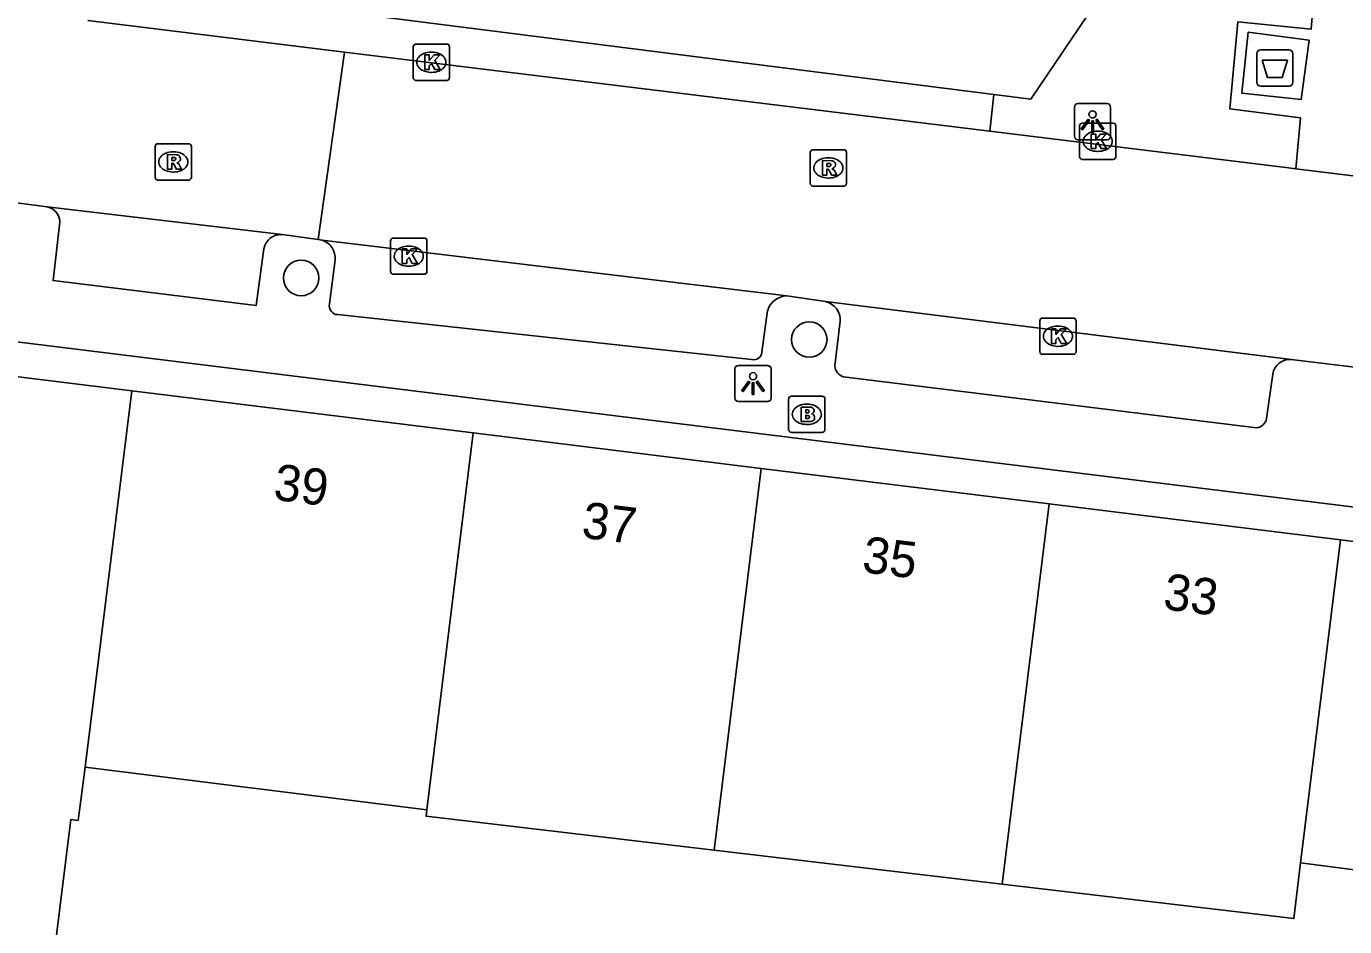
# Model space of a CAD drawing. Extents: x 161696 to 162377, y 380761 to 381673.
# Drawn here: x 162059.25 to 162095.61, y 381444.05 to 381468.89 of the extents above; entities that cross this region are included whole.
import ezdxf

# ---------------------------------------------------------------- set-up
doc = ezdxf.new("R2010")
doc.units = 0
for name, color, linetype in [('IMGEO_Afval_apart_plaats', 7, 'Continuous'), ('IMGEO_Boom', 7, 'Continuous'), ('IMGEO_Brandkraan', 7, 'Continuous'), ('IMGEO_Groenvoorziening', 7, 'Continuous'), ('IMGEO_Haag', 7, 'Continuous'), ('IMGEO_Kolk', 7, 'Continuous'), ('IMGEO_Lichtpunt', 7, 'Continuous'), ('IMGEO_Pand', 7, 'Continuous'), ('IMGEO_Pand_nummerreeks', 7, 'Continuous'), ('IMGEO_Rijbaan_lokaal_open', 7, 'Continuous'), ('IMGEO_Rioolput', 7, 'Continuous'), ('IMGEO_Voetpad_gesloten', 7, 'Continuous'), ('IMGEO_Voetpad_open', 7, 'Continuous')]:
    doc.layers.add(name, color=color, linetype=linetype)

msp = doc.modelspace()

# ---------------------------------------------------------------- linework, layer by layer
at = {"layer": 'IMGEO_Afval_apart_plaats'}
for p, q in [((162093.189, 381467.336), (162093.189, 381468.136)), ((162093.189, 381468.136), (162093.189, 381467.336)), ((162093.289, 381468.236), (162094.079, 381468.236)), ((162094.079, 381468.236), (162093.289, 381468.236)), ((162094.179, 381468.136), (162094.179, 381467.336)), ((162094.179, 381467.336), (162094.179, 381468.136)), ((162094.079, 381467.236), (162093.289, 381467.236)), ((162093.289, 381467.236), (162094.079, 381467.236))]:
    msp.add_line(p, q, dxfattribs=at)
msp.add_lwpolyline([(162093.332, 381467.95), (162094.036, 381467.95), (162093.887, 381467.48), (162093.481, 381467.48), (162093.332, 381467.95)], dxfattribs=at)
for centre, start, end in [((162093.289, 381468.136), 90, 180), ((162093.289, 381468.136), 90, 180), ((162094.079, 381468.136), 0, 90), ((162094.079, 381468.136), 360, 90), ((162093.289, 381467.336), 180, 270), ((162093.289, 381467.336), 180, 270), ((162094.079, 381467.336), 270, 0), ((162094.079, 381467.336), 270, 0)]:
    msp.add_arc(centre, 0.1, start, end, dxfattribs=at)
at = {"layer": 'IMGEO_Boom'}
for centre in [(162066.832, 381461.946), (162080.846, 381460.247)]:
    msp.add_circle(centre, 0.489, dxfattribs=at)
at = {"layer": 'IMGEO_Brandkraan'}
for p, q in [((162080.277, 381457.76), (162080.277, 381458.612)), ((162080.352, 381458.686), (162081.204, 381458.686)), ((162081.278, 381458.612), (162081.278, 381457.76)), ((162080.765, 381458.466), (162080.79, 381458.466)), ((162080.788, 381457.906), (162080.763, 381457.906)), ((162081.204, 381457.686), (162080.352, 381457.686))]:
    msp.add_line(p, q, dxfattribs=at)
for points in [[(162080.277, 381457.76), (162080.277, 381458.612)], [(162080.352, 381458.686), (162081.204, 381458.686)], [(162081.278, 381458.612), (162081.278, 381457.76)], [(162080.625, 381458.386), (162080.625, 381457.986), (162080.838, 381457.986)], [(162080.856, 381458.386), (162080.625, 381458.386)], [(162080.804, 381458.305), (162080.75, 381458.305), (162080.75, 381458.229)], [(162080.75, 381458.229), (162080.803, 381458.229)], [(162080.812, 381458.153), (162080.75, 381458.153), (162080.75, 381458.072)], [(162080.75, 381458.072), (162080.812, 381458.072)], [(162081.204, 381457.686), (162080.352, 381457.686)]]:
    msp.add_lwpolyline(points, dxfattribs=at)
for centre, radius, start, end in [((162080.354, 381458.61), 0.0765, 91.552, 178.448), ((162080.354, 381458.61), 0.0765, 91.552, 178.448), ((162081.202, 381458.61), 0.0765, 1.552, 88.448), ((162081.202, 381458.61), 0.0765, 1.552, 88.448), ((162080.805, 381458.267), 0.0379, 267.8285, 90.9355), ((162080.86, 381458.241), 0.145, 59.4692, 91.5367), ((162080.885, 381458.288), 0.0922, 285.5137, 58.1501), ((162080.813, 381458.112), 0.0404, 269.8759, 90.5077), ((162080.844, 381458.237), 0.251, 268.6676, 293.5347), ((162080.89, 381458.096), 0.105, 301.3115, 78.989), ((162080.354, 381457.762), 0.0765, 181.552, 268.448), ((162080.354, 381457.762), 0.0765, 181.552, 268.448), ((162081.202, 381457.762), 0.0765, 271.552, 358.448), ((162081.202, 381457.762), 0.0765, 271.552, 358.448)]:
    msp.add_arc(centre, radius, start, end, dxfattribs=at)
for centre, major_axis, ratio, start_param, end_param in [((162080.764, 381458.186), (-0.387, 0.002), 0.722429, 4.712389, 7.853982), ((162080.789, 381458.186), (-0.39, 0.002), 0.717154, 1.570796, 4.712389)]:
    msp.add_ellipse(centre, major_axis=major_axis, ratio=ratio, start_param=start_param, end_param=end_param, dxfattribs=at)
at = {"layer": 'IMGEO_Groenvoorziening'}
msp.add_lwpolyline([(162091.004, 381472.874), (162086.952, 381466.875), (162085.937, 381467.004)], dxfattribs=at)
at = {"layer": 'IMGEO_Haag'}
for points in [[(162085.937, 381467.004), (162063.959, 381469.803)], [(162085.824, 381465.991), (162085.937, 381467.004)]]:
    msp.add_lwpolyline(points, dxfattribs=at)
at = {"layer": 'IMGEO_Kolk'}
for p, q in [((162069.923, 381467.471), (162069.923, 381468.323)), ((162069.998, 381468.397), (162070.85, 381468.397)), ((162070.411, 381468.177), (162070.436, 381468.177)), ((162070.924, 381468.323), (162070.924, 381467.471)), ((162070.85, 381467.397), (162069.998, 381467.397)), ((162070.434, 381467.617), (162070.409, 381467.617)), ((162088.3, 381465.291), (162088.3, 381466.143)), ((162088.375, 381466.217), (162089.227, 381466.217)), ((162088.788, 381465.997), (162088.813, 381465.997)), ((162089.301, 381466.143), (162089.301, 381465.291)), ((162089.227, 381465.217), (162088.375, 381465.217)), ((162088.811, 381465.437), (162088.786, 381465.437)), ((162069.299, 381462.122), (162069.299, 381462.974)), ((162069.374, 381463.048), (162070.226, 381463.048)), ((162070.3, 381462.974), (162070.3, 381462.122)), ((162069.787, 381462.828), (162069.812, 381462.828)), ((162069.81, 381462.268), (162069.785, 381462.268)), ((162070.226, 381462.048), (162069.374, 381462.048)), ((162087.277, 381460.84), (162088.129, 381460.84)), ((162087.202, 381459.914), (162087.202, 381460.766)), ((162087.69, 381460.62), (162087.715, 381460.62)), ((162088.203, 381460.766), (162088.203, 381459.914)), ((162088.129, 381459.84), (162087.277, 381459.84)), ((162087.713, 381460.06), (162087.688, 381460.06))]:
    msp.add_line(p, q, dxfattribs=at)
for points in [[(162069.923, 381467.471), (162069.923, 381468.323)], [(162069.998, 381468.397), (162070.85, 381468.397)], [(162070.244, 381468.097), (162070.367, 381468.097), (162070.367, 381467.946), (162070.497, 381468.097), (162070.661, 381468.097), (162070.515, 381467.946), (162070.668, 381467.697), (162070.516, 381467.697), (162070.431, 381467.861), (162070.367, 381467.794), (162070.367, 381467.697), (162070.244, 381467.697), (162070.244, 381468.097)], [(162070.924, 381468.323), (162070.924, 381467.471)], [(162070.85, 381467.397), (162069.998, 381467.397)], [(162088.3, 381465.291), (162088.3, 381466.143)], [(162088.375, 381466.217), (162089.227, 381466.217)], [(162088.621, 381465.917), (162088.744, 381465.917), (162088.744, 381465.766), (162088.874, 381465.917), (162089.038, 381465.917), (162088.892, 381465.766), (162089.045, 381465.517), (162088.893, 381465.517), (162088.808, 381465.681), (162088.744, 381465.614), (162088.744, 381465.517), (162088.621, 381465.517), (162088.621, 381465.917)], [(162089.301, 381466.143), (162089.301, 381465.291)], [(162089.227, 381465.217), (162088.375, 381465.217)], [(162069.299, 381462.122), (162069.299, 381462.974)], [(162069.374, 381463.048), (162070.226, 381463.048)], [(162070.3, 381462.974), (162070.3, 381462.122)], [(162069.62, 381462.748), (162069.743, 381462.748), (162069.743, 381462.597), (162069.873, 381462.748), (162070.037, 381462.748), (162069.891, 381462.597), (162070.044, 381462.348), (162069.892, 381462.348), (162069.807, 381462.512), (162069.743, 381462.445), (162069.743, 381462.348), (162069.62, 381462.348), (162069.62, 381462.748)], [(162070.226, 381462.048), (162069.374, 381462.048)], [(162087.277, 381460.84), (162088.129, 381460.84)], [(162087.202, 381459.914), (162087.202, 381460.766)], [(162087.523, 381460.54), (162087.646, 381460.54), (162087.646, 381460.389), (162087.776, 381460.54), (162087.94, 381460.54), (162087.794, 381460.389), (162087.947, 381460.14), (162087.795, 381460.14), (162087.71, 381460.304), (162087.646, 381460.237), (162087.646, 381460.14), (162087.523, 381460.14), (162087.523, 381460.54)], [(162088.203, 381460.766), (162088.203, 381459.914)], [(162088.129, 381459.84), (162087.277, 381459.84)]]:
    msp.add_lwpolyline(points, dxfattribs=at)
for centre, start, end in [((162070, 381468.321), 91.552, 178.448), ((162070, 381468.321), 91.552, 178.448), ((162070.848, 381468.321), 1.552, 88.448), ((162070.848, 381468.321), 1.552, 88.448), ((162070, 381467.473), 181.552, 268.448), ((162070, 381467.473), 181.552, 268.448), ((162070.848, 381467.473), 271.552, 358.448), ((162070.848, 381467.473), 271.552, 358.448), ((162088.377, 381466.141), 91.552, 178.448), ((162088.377, 381466.141), 91.552, 178.448), ((162089.225, 381466.141), 1.552, 88.448), ((162089.225, 381466.141), 1.552, 88.448), ((162088.377, 381465.293), 181.552, 268.448), ((162088.377, 381465.293), 181.552, 268.448), ((162089.225, 381465.293), 271.552, 358.448), ((162089.225, 381465.293), 271.552, 358.448), ((162069.376, 381462.972), 91.552, 178.448), ((162069.376, 381462.972), 91.552, 178.448), ((162070.224, 381462.972), 1.552, 88.448), ((162070.224, 381462.972), 1.552, 88.448), ((162069.376, 381462.124), 181.552, 268.448), ((162069.376, 381462.124), 181.552, 268.448), ((162070.224, 381462.124), 271.552, 358.448), ((162070.224, 381462.124), 271.552, 358.448), ((162087.279, 381460.764), 91.552, 178.448), ((162087.279, 381460.764), 91.552, 178.448), ((162088.127, 381460.764), 1.552, 88.448), ((162088.127, 381460.764), 1.552, 88.448), ((162087.279, 381459.916), 181.552, 268.448), ((162087.279, 381459.916), 181.552, 268.448), ((162088.127, 381459.916), 271.552, 358.448), ((162088.127, 381459.916), 271.552, 358.448)]:
    msp.add_arc(centre, 0.0765, start, end, dxfattribs=at)
for centre, major_axis, ratio, start_param, end_param in [((162070.41, 381467.897), (-0.387, 0.002), 0.722429, 4.712389, 7.853982), ((162070.435, 381467.897), (-0.39, 0.002), 0.717154, 1.570796, 4.712389), ((162088.787, 381465.717), (-0.387, 0.002), 0.722429, 4.712389, 7.853982), ((162088.812, 381465.717), (-0.39, 0.002), 0.717154, 1.570796, 4.712389), ((162069.786, 381462.548), (-0.387, 0.002), 0.722429, 4.712389, 7.853982), ((162069.811, 381462.548), (-0.39, 0.002), 0.717154, 1.570796, 4.712389), ((162087.689, 381460.34), (-0.387, 0.002), 0.722429, 4.712389, 7.853982), ((162087.714, 381460.34), (-0.39, 0.002), 0.717154, 1.570796, 4.712389)]:
    msp.add_ellipse(centre, major_axis=major_axis, ratio=ratio, start_param=start_param, end_param=end_param, dxfattribs=at)
at = {"layer": 'IMGEO_Lichtpunt'}
for p, q in [((162088.159, 381466.661), (162088.159, 381465.854)), ((162088.159, 381466.661), (162088.159, 381465.854)), ((162089.061, 381466.756), (162088.253, 381466.756)), ((162089.061, 381466.756), (162088.253, 381466.756)), ((162089.155, 381465.854), (162089.155, 381466.661)), ((162089.155, 381465.854), (162089.155, 381466.661)), ((162088.253, 381465.76), (162089.061, 381465.76)), ((162088.253, 381465.76), (162089.061, 381465.76)), ((162078.796, 381459.438), (162078.796, 381458.631)), ((162078.796, 381459.438), (162078.796, 381458.631)), ((162079.698, 381459.533), (162078.89, 381459.533)), ((162079.698, 381459.533), (162078.89, 381459.533)), ((162079.792, 381458.631), (162079.792, 381459.438)), ((162079.792, 381458.631), (162079.792, 381459.438)), ((162078.89, 381458.537), (162079.698, 381458.537)), ((162078.89, 381458.537), (162079.698, 381458.537))]:
    msp.add_line(p, q, dxfattribs=at)
for points in [[(162088.533, 381466.325), (162088.572, 381466.297), (162088.384, 381466.035), (162088.346, 381466.062), (162088.533, 381466.325)], [(162088.635, 381466.277), (162088.682, 381466.277), (162088.682, 381465.955), (162088.635, 381465.955), (162088.635, 381466.277)], [(162088.745, 381466.297), (162088.783, 381466.324), (162088.97, 381466.062), (162088.931, 381466.034), (162088.745, 381466.297)], [(162079.17, 381459.102), (162079.209, 381459.074), (162079.021, 381458.812), (162078.983, 381458.839), (162079.17, 381459.102)], [(162079.272, 381459.054), (162079.319, 381459.054), (162079.319, 381458.732), (162079.272, 381458.732), (162079.272, 381459.054)], [(162079.382, 381459.074), (162079.42, 381459.101), (162079.607, 381458.839), (162079.568, 381458.811), (162079.382, 381459.074)]]:
    msp.add_lwpolyline(points, dxfattribs=at)
for centre in [(162088.658, 381466.459), (162079.295, 381459.236)]:
    msp.add_circle(centre, 0.0994, dxfattribs=at)
for centre, start, end in [((162088.253, 381466.661), 90, 180), ((162088.253, 381466.661), 90, 180), ((162089.061, 381466.661), 0, 90), ((162089.061, 381466.661), 0, 90), ((162088.253, 381465.854), 180, 270), ((162088.253, 381465.854), 180, 270), ((162089.061, 381465.854), 270, 0), ((162089.061, 381465.854), 270, 360), ((162078.89, 381459.438), 90, 180), ((162078.89, 381459.438), 90, 180), ((162079.698, 381459.438), 0, 90), ((162079.698, 381459.438), 0, 90), ((162078.89, 381458.631), 180, 270), ((162078.89, 381458.631), 180, 270), ((162079.698, 381458.631), 270, 0), ((162079.698, 381458.631), 270, 360)]:
    msp.add_arc(centre, 0.0946, start, end, dxfattribs=at)
at = {"layer": 'IMGEO_Pand'}
for points in [[(162062.159, 381458.831), (162053.294, 381459.923)], [(162060.88, 381448.452), (162062.159, 381458.831)], [(162071.58, 381457.671), (162062.159, 381458.831)], [(162070.3, 381447.276), (162071.58, 381457.671)], [(162079.52, 381456.693), (162071.58, 381457.671)], [(162078.223, 381446.163), (162079.52, 381456.693)], [(162087.46, 381455.715), (162079.52, 381456.693)], [(162086.168, 381445.225), (162087.46, 381455.715)], [(162095.492, 381454.726), (162087.46, 381455.715)], [(162094.395, 381445.815), (162095.492, 381454.726)], [(162101.447, 381453.992), (162095.492, 381454.726)], [(162060.88, 381448.452), (162060.687, 381446.985), (162060.484, 381447.01), (162060.033, 381443.377), (162054.519, 381444.062), (162054.97, 381447.695), (162055.365, 381450.68), (162052.202, 381451.053)], [(162070.3, 381447.276), (162060.88, 381448.452)], [(162078.223, 381446.163), (162070.278, 381447.1), (162070.3, 381447.276)], [(162086.168, 381445.225), (162078.223, 381446.163)], [(162094.395, 381445.815), (162094.213, 381444.276), (162086.168, 381445.225)], [(162100.345, 381445.042), (162094.395, 381445.815)]]:
    msp.add_lwpolyline(points, dxfattribs=at)
at = {"layer": 'IMGEO_Rijbaan_lokaal_open'}
for points in [[(162060.945, 381469.05), (162068.03, 381468.171)], [(162068.03, 381468.171), (162067.302, 381463.004)], [(162068.03, 381468.171), (162085.824, 381465.991)], [(162094.261, 381464.958), (162094.064, 381464.982), (162085.824, 381465.991)], [(162096.285, 381464.708), (162094.261, 381464.958)], [(162058.569, 381464.072), (162059.83, 381463.91)], [(162059.83, 381463.91), (162066.307, 381463.142)], [(162066.307, 381463.142), (162067.302, 381463.004)], [(162067.302, 381463.004), (162067.408, 381462.989)], [(162067.408, 381462.989), (162080.224, 381461.45)], [(162080.224, 381461.45), (162081.289, 381461.293)], [(162081.289, 381461.293), (162094.138, 381459.701)], [(162094.138, 381459.701), (162097.167, 381459.333)]]:
    msp.add_lwpolyline(points, dxfattribs=at)
at = {"layer": 'IMGEO_Rioolput'}
for p, q in [((162062.806, 381464.722), (162062.806, 381465.574)), ((162062.881, 381465.648), (162063.733, 381465.648)), ((162063.807, 381465.574), (162063.807, 381464.722)), ((162063.294, 381465.428), (162063.319, 381465.428)), ((162080.872, 381464.557), (162080.872, 381465.409)), ((162080.947, 381465.483), (162081.799, 381465.483)), ((162081.36, 381465.263), (162081.385, 381465.263)), ((162081.873, 381465.409), (162081.873, 381464.557)), ((162063.317, 381464.868), (162063.292, 381464.868)), ((162063.733, 381464.648), (162062.881, 381464.648)), ((162081.799, 381464.483), (162080.947, 381464.483)), ((162081.383, 381464.703), (162081.358, 381464.703))]:
    msp.add_line(p, q, dxfattribs=at)
for points in [[(162062.806, 381464.722), (162062.806, 381465.574)], [(162062.881, 381465.648), (162063.733, 381465.648)], [(162063.807, 381465.574), (162063.807, 381464.722)], [(162063.395, 381465.346), (162063.143, 381465.348), (162063.143, 381464.948)], [(162063.321, 381465.267), (162063.267, 381465.267), (162063.267, 381465.186)], [(162063.267, 381465.186), (162063.319, 381465.186)], [(162080.872, 381464.557), (162080.872, 381465.409)], [(162080.947, 381465.483), (162081.799, 381465.483)], [(162081.461, 381465.181), (162081.209, 381465.183), (162081.209, 381464.783)], [(162081.873, 381465.409), (162081.873, 381464.557)], [(162063.143, 381464.948), (162063.267, 381464.948), (162063.267, 381465.11), (162063.278, 381465.11)], [(162063.325, 381465.081), (162063.396, 381464.948), (162063.536, 381464.948), (162063.471, 381465.074)], [(162081.209, 381464.783), (162081.333, 381464.783), (162081.333, 381464.945), (162081.344, 381464.945)], [(162081.387, 381465.102), (162081.333, 381465.102), (162081.333, 381465.021)], [(162081.333, 381465.021), (162081.385, 381465.021)], [(162081.391, 381464.916), (162081.462, 381464.783), (162081.602, 381464.783), (162081.537, 381464.909)], [(162063.733, 381464.648), (162062.881, 381464.648)], [(162081.799, 381464.483), (162080.947, 381464.483)]]:
    msp.add_lwpolyline(points, dxfattribs=at)
for centre, radius, start, end in [((162062.883, 381465.572), 0.0765, 91.552, 178.448), ((162062.883, 381465.572), 0.0765, 91.552, 178.448), ((162063.731, 381465.572), 0.0765, 1.552, 88.448), ((162063.731, 381465.572), 0.0765, 1.552, 88.448), ((162063.303, 381465.375), 0.19, 274.7715, 282.9687), ((162063.327, 381465.171), 0.0964, 77.0061, 93.1865), ((162063.341, 381465.228), 0.0378, 276.6634, 79.6772), ((162063.394, 381465.236), 0.109, 350.3612, 89.416), ((162063.392, 381465.236), 0.112, 277.5842, 350.9817), ((162080.949, 381465.407), 0.0765, 91.552, 178.448), ((162080.949, 381465.407), 0.0765, 91.552, 178.448), ((162081.46, 381465.071), 0.109, 350.3612, 89.416), ((162081.797, 381465.407), 0.0765, 1.552, 88.448), ((162081.797, 381465.407), 0.0765, 1.552, 88.448), ((162063.277, 381465.057), 0.0533, 26.0293, 88.6989), ((162063.376, 381465.021), 0.108, 29.5134, 73.7905), ((162081.343, 381464.892), 0.0533, 26.0293, 88.6989), ((162081.369, 381465.21), 0.19, 274.7715, 282.9687), ((162081.393, 381465.006), 0.0964, 77.0061, 93.1865), ((162081.407, 381465.063), 0.0378, 276.6634, 79.6772), ((162081.458, 381465.071), 0.112, 277.5842, 350.9817), ((162081.442, 381464.856), 0.108, 29.5134, 73.7905), ((162062.883, 381464.724), 0.0765, 181.552, 268.448), ((162062.883, 381464.724), 0.0765, 181.552, 268.448), ((162063.731, 381464.724), 0.0765, 271.552, 358.448), ((162063.731, 381464.724), 0.0765, 271.552, 358.448), ((162080.949, 381464.559), 0.0765, 181.552, 268.448), ((162080.949, 381464.559), 0.0765, 181.552, 268.448), ((162081.797, 381464.559), 0.0765, 271.552, 358.448), ((162081.797, 381464.559), 0.0765, 271.552, 358.448)]:
    msp.add_arc(centre, radius, start, end, dxfattribs=at)
for centre, major_axis, ratio, start_param, end_param in [((162063.293, 381465.148), (-0.387, 0.002), 0.722429, 4.712389, 7.853982), ((162063.318, 381465.148), (-0.39, 0.002), 0.717154, 1.570796, 4.712389), ((162081.359, 381464.983), (-0.387, 0.002), 0.722429, 4.712389, 7.853982), ((162081.384, 381464.983), (-0.39, 0.002), 0.717154, 1.570796, 4.712389)]:
    msp.add_ellipse(centre, major_axis=major_axis, ratio=ratio, start_param=start_param, end_param=end_param, dxfattribs=at)
at = {"layer": 'IMGEO_Voetpad_gesloten'}
msp.add_lwpolyline([(162094.628, 381468.509), (162094.411, 381466.869), (162092.771, 381467.048), (162092.953, 381468.723), (162094.628, 381468.509)], dxfattribs=at)
at = {"layer": 'IMGEO_Voetpad_open'}
for points in [[(162094.261, 381464.958), (162094.39, 381466.365), (162092.442, 381466.615), (162092.667, 381469.013), (162094.69, 381468.813), (162094.984, 381472.387), (162091.004, 381472.874)], [(162126, 381451.921), (162122.221, 381452.37), (162012.415, 381465.943), (162010.512, 381466.174), (162009.866, 381460.235), (162009.841, 381457.45)], [(162060.169, 381463.409), (162059.993, 381461.874), (162065.596, 381461.19), (162065.804, 381462.753)], [(162067.771, 381462.445), (162067.612, 381461.236)], [(162067.846, 381460.934), (162079.256, 381459.7)], [(162079.541, 381459.897), (162079.698, 381461.053)], [(162081.7, 381460.753), (162081.55, 381459.522)], [(162081.793, 381459.217), (162093.181, 381457.812)], [(162093.457, 381458.067), (162093.627, 381459.292)]]:
    msp.add_lwpolyline(points, dxfattribs=at)
for centre, radius, start, end in [((162059.739, 381463.483), 0.437, 350.2545, 77.9137), ((162066.271, 381462.669), 0.474, 85.6073, 169.8265), ((162067.243, 381462.486), 0.529, 355.5681, 71.8606), ((162067.851, 381461.179), 0.245, 166.6262, 268.9133), ((162080.235, 381460.889), 0.561, 91.0739, 163.0137), ((162081.184, 381460.786), 0.518, 356.3075, 78.2429), ((162079.318, 381459.915), 0.224, 253.9622, 355.3445), ((162094.106, 381459.217), 0.485, 86.2347, 171.1123), ((162081.884, 381459.539), 0.334, 182.8679, 254.2223), ((162093.15, 381458.123), 0.312, 275.7412, 349.7293)]:
    msp.add_arc(centre, radius, start, end, dxfattribs=at)

# ---------------------------------------------------------------- texts
at = {"layer": 'IMGEO_Pand_nummerreeks'}
for s, p in [('39', (162066.041, 381455.834)), ('37', (162074.54, 381454.787)), ('35', (162082.276, 381453.835)), ('33', (162090.579, 381452.812))]:
    msp.add_text(s, height=1, rotation=352.9793, dxfattribs=at).set_placement(p)

doc.saveas('drawing.dxf')
